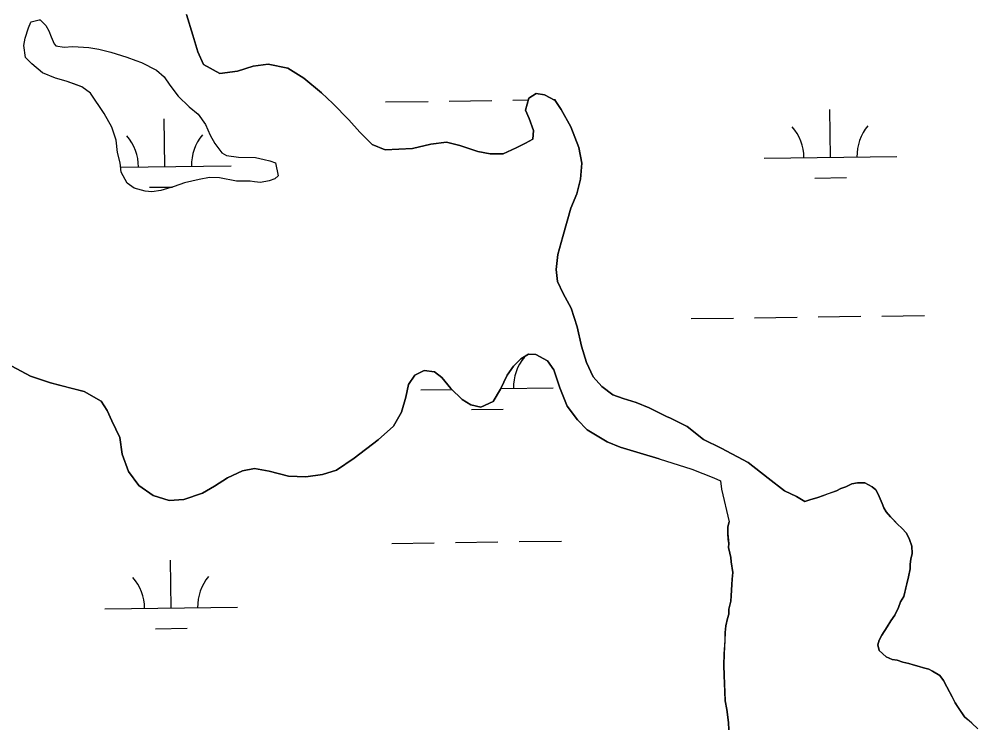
# Model space of a CAD drawing. Extents: x 3767014 to 3805179, y 361544 to 387384.
# Drawn here: x 3777799 to 3778522, y 371186 to 371717 of the extents above; entities that cross this region are included whole.
import ezdxf

# ---------------------------------------------------------------- set-up
doc = ezdxf.new("R2010")
doc.units = 0
doc.layers.add('V-TOPO-SHOR', color=7, linetype='Continuous')
doc.layers.add('V-WETL-SWMP', color=7, linetype='Continuous')

msp = doc.modelspace()

# ---------------------------------------------------------------- linework, layer by layer
at = {"layer": 'V-TOPO-SHOR'}
for points in [[(3777924.96, 371721.059), (3777929.834, 371705.367), (3777933.576, 371692.817), (3777937.749, 371683.386), (3777950.162, 371676.583), (3777963.468, 371678.36), (3777975.238, 371682.114), (3777986.586, 371683.528), (3778001.393, 371680.599), (3778013.407, 371673.019), (3778026.934, 371661.903), (3778035.427, 371653.979), (3778047.377, 371641.709), (3778055.847, 371632.223), (3778065.104, 371623.116), (3778074.818, 371619.081), (3778095.536, 371619.982), (3778109.253, 371623.318), (3778120.992, 371624.727), (3778131.118, 371622.251), (3778144.735, 371617.776), (3778154.088, 371616.091), (3778163.853, 371615.964), (3778173.679, 371620.523), (3778180.757, 371623.945), (3778186.266, 371626.999), (3778186.743, 371633.634), (3778183.346, 371642.664), (3778180.693, 371648.949), (3778183.155, 371657.905), (3778188.67, 371661.348), (3778194.911, 371660.483), (3778203.056, 371656.08), (3778207.657, 371649.377), (3778214.909, 371636.391), (3778220.955, 371620.685), (3778223.144, 371608.935), (3778222.204, 371596.836), (3778219.329, 371585.934), (3778214.889, 371575.053), (3778208.747, 371553.647), (3778205.052, 371540.02), (3778203.731, 371528.709)], [(3777972.903, 371595.349), (3777962.741, 371595.482), (3777949.872, 371597.995), (3777942.446, 371598.093), (3777934.608, 371596.633), (3777923.626, 371594.038), (3777915.774, 371591.404), (3777910.673, 371589.907), (3777905.569, 371588.41), (3777898.909, 371587.325), (3777893.832, 371587.784), (3777885.657, 371590.237), (3777880.229, 371593.825), (3777875.646, 371602.095), (3777874.958, 371609.14), (3777873.104, 371616.984), (3777872.056, 371626.38), (3777868.664, 371636.198), (3777862.934, 371646.438), (3777852.581, 371661.821), (3777845.997, 371666.599), (3777840.16, 371668.63), (3777834.321, 371670.662), (3777826.144, 371673.113), (3777816.424, 371677.15), (3777808.302, 371683.902), (3777803.673, 371688.656), (3777802.227, 371697.665), (3777803.47, 371703.123), (3777805.92, 371710.909), (3777807.54, 371715.188), (3777807.935, 371715.575), (3777813.819, 371717.061), (3777814.599, 371717.051), (3777818.845, 371712.695), (3777821.138, 371708.755), (3777823.031, 371704.038), (3777825.31, 371698.926), (3777826.461, 371697.347), (3777832.706, 371696.483), (3777838.964, 371696.792), (3777843.265, 371696.737), (3777851.467, 371696.239), (3777858.879, 371694.97), (3777867.839, 371692.506), (3777879.91, 371688.83), (3777886.914, 371686.393), (3777891.194, 371684.773)], [(3777891.194, 371684.773), (3777902.458, 371679.151), (3777908.254, 371673.992), (3777912.471, 371667.682), (3777918.619, 371659.392), (3777927.116, 371651.462), (3777933.688, 371645.904), (3777939.449, 371638.009), (3777942.865, 371630.144), (3777946.302, 371623.845), (3777951.682, 371616.736), (3777955.174, 371614.737), (3777964.148, 371613.447), (3777977.049, 371613.277), (3777983.672, 371611.626), (3777987.962, 371610.789), (3777992.241, 371609.169), (3777994.067, 371599.371), (3777991.692, 371597.057), (3777987.37, 371595.55), (3777980.71, 371594.464), (3777976.242, 371594.822), (3777972.903, 371595.349)], [(3778203.731, 371528.709), (3778204.786, 371519.708), (3778208.966, 371510.668), (3778215.071, 371499.65), (3778219.577, 371485.527), (3778222.903, 371471.027), (3778226.649, 371458.866), (3778231.584, 371447.862), (3778238.134, 371440.745), (3778246.643, 371434.382), (3778254.421, 371431.546), (3778264.149, 371428.685), (3778273.865, 371424.65), (3778282.401, 371420.241), (3778287.45, 371417.83), (3778289.391, 371417.023)], [(3778182.973, 371464.908), (3778177.066, 371461.469), (3778171.527, 371456.073), (3778166.747, 371449.103), (3778161.922, 371438.617), (3778156.33, 371429.313), (3778146.899, 371425.14), (3778139.498, 371426.8), (3778132.91, 371430.792), (3778124.423, 371439.109), (3778117.498, 371447.403), (3778112.085, 371451.772), (3778104.285, 371452.656), (3778097.207, 371449.232), (3778092.429, 371442.263), (3778090.348, 371432.523), (3778087.073, 371421.236), (3778081.077, 371410.767), (3778069.61, 371400.367), (3778051.459, 371386.541), (3778038.058, 371377.73), (3778027.466, 371374.353), (3778014.941, 371372.563), (3778002.057, 371373.122), (3777987.258, 371376.833), (3777976.346, 371378.928), (3777967.337, 371377.093), (3777955.938, 371371.773), (3777946.091, 371365.651), (3777937.035, 371360.3), (3777922.906, 371355.407), (3777911.957, 371354.768), (3777899.894, 371358.442), (3777889.054, 371366.008), (3777881.38, 371376.657), (3777876.471, 371389.613), (3777874.681, 371402.138), (3777868.597, 371414.719), (3777865.183, 371422.58), (3777860.587, 371429.672), (3777847.789, 371436.87), (3777836.888, 371439.75), (3777822.482, 371443.453), (3777807.308, 371448.339), (3777793.345, 371455.946)], [(3778281.566, 371386.262), (3778267.164, 371390.356), (3778251.986, 371394.854), (3778242.273, 371398.888), (3778227.156, 371408.072), (3778219.833, 371415.59), (3778212.153, 371425.848), (3778206.472, 371439.596), (3778201.964, 371453.33), (3778197.362, 371460.031), (3778188.441, 371464.838), (3778182.973, 371464.908)], [(3778289.391, 371417.023), (3778302.674, 371410.474), (3778314.846, 371400.848), (3778328.129, 371394.297), (3778348.543, 371383.424), (3778363.762, 371371.65), (3778375.931, 371362.024), (3778385.131, 371357.648), (3778391.285, 371353.912)], [(3778281.566, 371386.262), (3778306.197, 371378.386), (3778322.583, 371371.754), (3778327.701, 371369.553), (3778328.575, 371363.323), (3778334.339, 371338.689)], [(3778391.285, 371353.912), (3778395.027, 371355.206), (3778401.095, 371356.904), (3778405.312, 371358.649), (3778409.056, 371359.946), (3778415.136, 371362.106), (3778418.427, 371363.876), (3778422.169, 371365.17)], [(3778422.169, 371365.17), (3778426.861, 371367.368), (3778431.053, 371368.187), (3778436.614, 371368.043), (3778442.1, 371365.121), (3778444.82, 371362.733), (3778446.589, 371359.444), (3778449.653, 371352.411), (3778450.96, 371349.132), (3778452.742, 371346.306), (3778455.889, 371342.515), (3778458.597, 371339.664), (3778461.304, 371336.813), (3778464.477, 371333.95), (3778468.087, 371330.149), (3778470.285, 371325.457), (3778472.005, 371320.315), (3778472.327, 371314.742), (3778471.292, 371310.597), (3778470.733, 371306.902), (3778470.637, 371303.198), (3778469.558, 371297.199), (3778468.524, 371293.054), (3778467.489, 371288.909), (3778465.933, 371282.457), (3778463.51, 371278.349), (3778462.013, 371274.214), (3778459.078, 371268.265), (3778456.19, 371264.167), (3778453.293, 371259.606), (3778449.42, 371253.216), (3778447.47, 371249.558), (3778446.448, 371245.874), (3778447.267, 371241.682), (3778452.709, 371236.908), (3778457.292, 371234.936), (3778460.987, 371234.377), (3778465.12, 371232.879), (3778469.73, 371231.833), (3778472.947, 371230.823), (3778477.557, 371229.779), (3778480.775, 371228.767), (3778484.922, 371227.735), (3778487.664, 371226.273), (3778493.14, 371222.887), (3778495.823, 371219.109), (3778498.486, 371214.404), (3778500.693, 371210.177), (3778502.463, 371206.886), (3778504.66, 371202.194), (3778506.893, 371198.893), (3778511.81, 371191.813), (3778514.53, 371189.425), (3778517.25, 371187.037), (3778521.776, 371182.749)], [(3778334.017, 371182.017), (3778333.695, 371187.588), (3778332.557, 371197.351), (3778331.334, 371203.874), (3778331.049, 371210.833), (3778330.433, 371222.902), (3778330.173, 371230.788), (3778330.388, 371239.128), (3778331.113, 371249.306), (3778331.267, 371255.33), (3778331.863, 371260.413), (3778332.932, 371265.949), (3778333.941, 371269.168), (3778334.037, 371272.873), (3778335.582, 371278.859), (3778335.688, 371283.029), (3778336.366, 371291.356), (3778336.475, 371295.524), (3778337.069, 371300.609), (3778335.881, 371308.518), (3778335.502, 371311.775), (3778334.658, 371315.039), (3778333.839, 371319.233), (3778333.923, 371322.475), (3778333.542, 371325.732), (3778333.186, 371329.912), (3778333.319, 371335.007), (3778334.339, 371338.689)]]:
    msp.add_lwpolyline(points, dxfattribs=at)
at = {"layer": 'V-WETL-SWMP'}
for p, q in [((3778075.192, 371655.1), (3778107.189, 371655.544)), ((3778123.188, 371655.766), (3778155.184, 371656.211)), ((3778171.183, 371656.433), (3778182.795, 371656.594)), ((3778201.621, 371656.856), (3778203.18, 371656.878)), ((3778410.649, 371613.325), (3778410.149, 371649.322)), ((3777908.789, 371606.354), (3777908.289, 371642.35)), ((3778360.654, 371612.631), (3778460.644, 371614.02)), ((3777875.275, 371605.888), (3777958.784, 371607.048)), ((3778398.864, 371597.729), (3778422.862, 371598.062)), ((3777897.005, 371590.758), (3777914.39, 371590.999)), ((3778401.474, 371493.115), (3778433.47, 371493.56)), ((3778449.469, 371493.782), (3778481.466, 371494.226)), ((3778305.483, 371491.782), (3778337.48, 371492.226)), ((3778353.478, 371492.448), (3778385.475, 371492.893)), ((3778101.617, 371438.204), (3778125.014, 371438.529)), ((3778162.118, 371439.044), (3778201.607, 371439.593)), ((3778139.827, 371423.302), (3778163.825, 371423.635)), ((3778079.814, 371322.458), (3778111.811, 371322.902)), ((3778127.81, 371323.124), (3778159.806, 371323.569)), ((3778175.805, 371323.791), (3778207.802, 371324.236)), ((3777913.411, 371273.712), (3777912.911, 371309.708)), ((3777863.416, 371273.017), (3777963.406, 371274.406)), ((3777901.627, 371258.116), (3777925.624, 371258.449))]:
    msp.add_line(p, q, dxfattribs=at)
for points in [[(3778471.292, 371310.597), (3778472.326, 371314.743), (3778472.006, 371320.314), (3778470.284, 371325.457), (3778468.087, 371330.149), (3778464.476, 371333.95), (3778461.305, 371336.813), (3778455.889, 371342.515), (3778452.742, 371346.305), (3778450.96, 371349.132), (3778449.654, 371352.41), (3778446.59, 371359.443), (3778444.82, 371362.733), (3778442.101, 371365.121), (3778436.613, 371368.043), (3778431.054, 371368.186), (3778426.861, 371367.367), (3778422.169, 371365.17), (3778418.427, 371363.876), (3778415.137, 371362.106), (3778405.313, 371358.65), (3778401.096, 371356.905), (3778395.026, 371355.207), (3778391.285, 371353.912), (3778385.132, 371357.648), (3778375.932, 371362.024), (3778363.762, 371371.65), (3778348.544, 371383.424), (3778328.128, 371394.297), (3778314.845, 371400.848), (3778302.675, 371410.474), (3778289.392, 371417.024), (3778287.449, 371417.83), (3778282.402, 371420.241), (3778273.865, 371424.65), (3778264.15, 371428.684), (3778254.421, 371431.546), (3778246.644, 371434.383), (3778238.133, 371440.745), (3778231.584, 371447.863), (3778226.649, 371458.867), (3778222.902, 371471.027), (3778219.576, 371485.526), (3778215.072, 371499.65), (3778208.966, 371510.669), (3778204.787, 371519.709), (3778203.732, 371528.709), (3778205.053, 371540.021), (3778208.747, 371553.647), (3778214.888, 371575.054), (3778219.328, 371585.935), (3778222.205, 371596.836), (3778223.145, 371608.935), (3778220.955, 371620.684), (3778214.91, 371636.391), (3778207.657, 371649.378), (3778203.056, 371656.08), (3778194.91, 371660.484), (3778188.67, 371661.347), (3778183.155, 371657.904), (3778180.694, 371648.95), (3778183.346, 371642.664), (3778186.744, 371633.634), (3778186.267, 371626.999), (3778180.757, 371623.945), (3778173.68, 371620.522), (3778163.853, 371615.963), (3778154.088, 371616.09), (3778144.734, 371617.776), (3778131.118, 371622.251), (3778120.993, 371624.728), (3778109.254, 371623.319), (3778095.536, 371619.983), (3778074.818, 371619.082), (3778065.104, 371623.116), (3778055.847, 371632.223), (3778047.376, 371641.71), (3778035.426, 371653.978), (3778026.934, 371661.903), (3778013.406, 371673.019), (3778001.394, 371680.599), (3777986.586, 371683.528), (3777975.238, 371682.114), (3777963.469, 371678.361), (3777950.162, 371676.582), (3777937.749, 371683.386), (3777933.575, 371692.817), (3777929.833, 371705.368), (3777924.959, 371721.059)], [(3777793.344, 371455.946), (3777807.309, 371448.34), (3777822.481, 371443.453), (3777847.789, 371436.871), (3777860.588, 371429.671), (3777865.183, 371422.579), (3777868.596, 371414.72), (3777874.682, 371402.139), (3777876.472, 371389.613), (3777881.381, 371376.657), (3777889.055, 371366.008), (3777899.895, 371358.443), (3777911.958, 371354.769), (3777922.906, 371355.407), (3777937.035, 371360.3), (3777946.09, 371365.651), (3777955.938, 371371.773), (3777967.337, 371377.094), (3777976.347, 371378.929), (3777987.258, 371376.833), (3778002.056, 371373.123), (3778014.941, 371372.563), (3778027.466, 371374.353), (3778038.059, 371377.73), (3778051.458, 371386.541), (3778069.61, 371400.367), (3778081.076, 371410.766), (3778087.073, 371421.236), (3778090.347, 371432.523), (3778092.428, 371442.262), (3778097.207, 371449.232), (3778104.284, 371452.656), (3778112.086, 371451.772), (3778117.499, 371447.404), (3778124.422, 371439.109), (3778132.909, 371430.793), (3778139.498, 371426.8), (3778146.899, 371425.14), (3778156.33, 371429.314), (3778161.922, 371438.618), (3778166.747, 371449.103), (3778171.527, 371456.073), (3778177.067, 371461.47), (3778182.972, 371464.908), (3778188.441, 371464.837), (3778197.363, 371460.032), (3778201.964, 371453.33), (3778206.472, 371439.597), (3778212.153, 371425.849), (3778219.832, 371415.59), (3778227.156, 371408.071), (3778242.273, 371398.888), (3778251.987, 371394.854), (3778267.165, 371390.357), (3778281.566, 371386.262), (3778306.198, 371378.385), (3778322.583, 371371.755), (3778327.701, 371369.553), (3778328.575, 371363.322), (3778334.339, 371338.69), (3778333.318, 371335.007), (3778333.186, 371329.912), (3778333.922, 371322.476), (3778333.839, 371319.233), (3778334.658, 371315.04), (3778335.501, 371311.774), (3778335.881, 371308.519), (3778337.068, 371300.608), (3778336.474, 371295.524), (3778336.366, 371291.355), (3778335.689, 371283.028), (3778335.581, 371278.859), (3778334.037, 371272.873), (3778333.941, 371269.167), (3778332.931, 371265.948), (3778331.862, 371260.413), (3778331.267, 371255.329), (3778331.112, 371249.307), (3778330.387, 371239.127), (3778330.172, 371230.789), (3778330.433, 371222.902), (3778331.334, 371203.873), (3778332.557, 371197.351), (3778333.696, 371187.587), (3778334.017, 371182.017)], [(3778521.775, 371182.748), (3778517.25, 371187.036), (3778511.81, 371191.812), (3778504.66, 371202.194), (3778502.463, 371206.886), (3778498.485, 371214.405), (3778495.824, 371219.109), (3778493.14, 371222.887), (3778487.665, 371226.273), (3778484.921, 371227.734), (3778480.775, 371228.768), (3778477.557, 371229.778), (3778472.948, 371230.823), (3778469.729, 371231.833), (3778465.12, 371232.879), (3778460.987, 371234.376), (3778457.293, 371234.935), (3778452.708, 371236.907), (3778447.268, 371241.682), (3778446.449, 371245.875), (3778447.471, 371249.558), (3778449.419, 371253.216), (3778453.292, 371259.606), (3778456.191, 371264.167), (3778459.078, 371268.265), (3778462.012, 371274.215), (3778463.509, 371278.349), (3778465.933, 371282.458), (3778469.557, 371297.199), (3778470.638, 371303.197), (3778470.734, 371306.903), (3778471.292, 371310.597)]]:
    msp.add_lwpolyline(points, dxfattribs=at)
msp.add_lwpolyline([(3777891.194, 371684.772), (3777902.458, 371679.151), (3777908.254, 371673.993), (3777912.472, 371667.683), (3777918.619, 371659.392), (3777927.116, 371651.462), (3777933.689, 371645.903), (3777939.45, 371638.008), (3777942.865, 371630.145), (3777946.301, 371623.845), (3777951.682, 371616.737), (3777955.174, 371614.737), (3777964.149, 371613.446), (3777977.048, 371613.277), (3777983.672, 371611.627), (3777987.962, 371610.789), (3777992.241, 371609.169), (3777994.067, 371599.372), (3777991.691, 371597.057), (3777987.371, 371595.55), (3777980.711, 371594.464), (3777976.241, 371594.822), (3777972.904, 371595.348), (3777962.741, 371595.481), (3777949.872, 371597.995), (3777942.446, 371598.093), (3777934.608, 371596.632), (3777923.627, 371594.039), (3777915.774, 371591.405), (3777905.57, 371588.411), (3777898.91, 371587.325), (3777893.833, 371587.783), (3777885.656, 371590.236), (3777880.229, 371593.825), (3777875.646, 371602.095), (3777874.957, 371609.141), (3777873.105, 371616.984), (3777872.055, 371626.381), (3777868.665, 371636.199), (3777862.935, 371646.438), (3777852.581, 371661.821), (3777845.997, 371666.598), (3777834.322, 371670.661), (3777826.144, 371673.114), (3777816.424, 371677.15), (3777808.302, 371683.903), (3777803.673, 371688.655), (3777802.227, 371697.665), (3777803.471, 371703.122), (3777805.919, 371710.909), (3777807.539, 371715.188), (3777807.935, 371715.574), (3777813.819, 371717.061), (3777814.6, 371717.051), (3777818.844, 371712.695), (3777821.138, 371708.755), (3777823.031, 371704.039), (3777825.31, 371698.927), (3777826.462, 371697.348), (3777832.705, 371696.484), (3777838.965, 371696.793), (3777843.264, 371696.737), (3777851.468, 371696.239), (3777858.879, 371694.969), (3777867.839, 371692.506), (3777879.91, 371688.829), (3777886.915, 371686.392)], close=True, dxfattribs=at)
for centre, start, end in [((3778355.405, 371613.033), 0.024037, 41.567696), ((3778465.88, 371614.567), 140.024034, 181.567693), ((3777853.545, 371606.061), 0.024037, 41.567696), ((3777964.02, 371607.596), 140.024034, 181.567693), ((3778206.843, 371440.14), 140.024034, 181.567692), ((3777858.167, 371273.419), 0.024037, 41.567696), ((3777968.642, 371274.954), 140.024034, 181.567692)]:
    msp.add_arc(centre, 35.246, start, end, dxfattribs=at)

doc.saveas('drawing.dxf')
